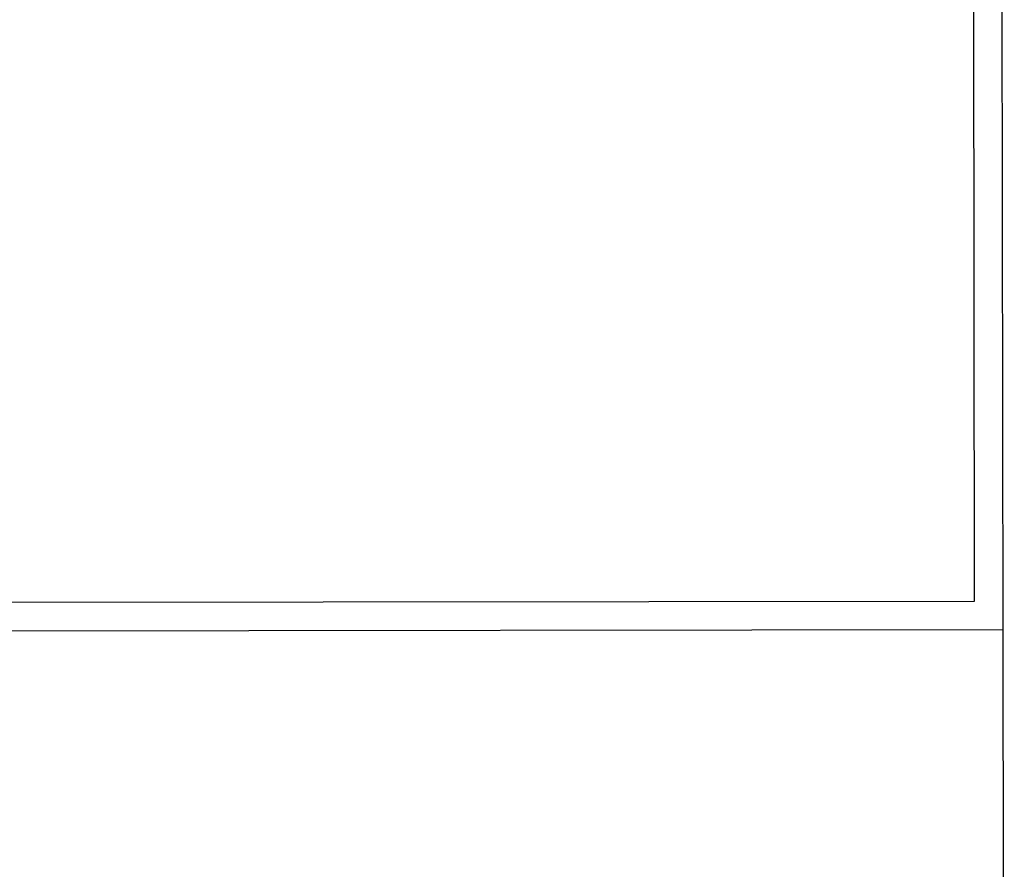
# Model space of a CAD drawing. Header units: millimetres. Extents: x -32221 to 212500, y 31663 to 93766.
# Tile 292 of 340: x 88351 to 88939, y 48315 to 48823. Entities that reach past the tile are written whole.
import ezdxf

# ---------------------------------------------------------------- set-up
doc = ezdxf.new("R2010")
doc.units = ezdxf.units.MM
doc.layers.add('Sciany', color=250, linetype='Continuous')

msp = doc.modelspace()

# ---------------------------------------------------------------- linework, layer by layer
msp.add_line((88939.285, 47884.762), (88938.547, 48458.634))
at = {"layer": 'Sciany'}
for p, q in [((88921.488, 48475.651), (88918.777, 50705.542)), ((88938.547, 48458.634), (88935.662, 50703.258)), ((79674.018, 48463.893), (88921.488, 48475.651)), ((79656.954, 48446.833), (88938.547, 48458.634))]:
    msp.add_line(p, q, dxfattribs=at)

doc.saveas('drawing.dxf')
